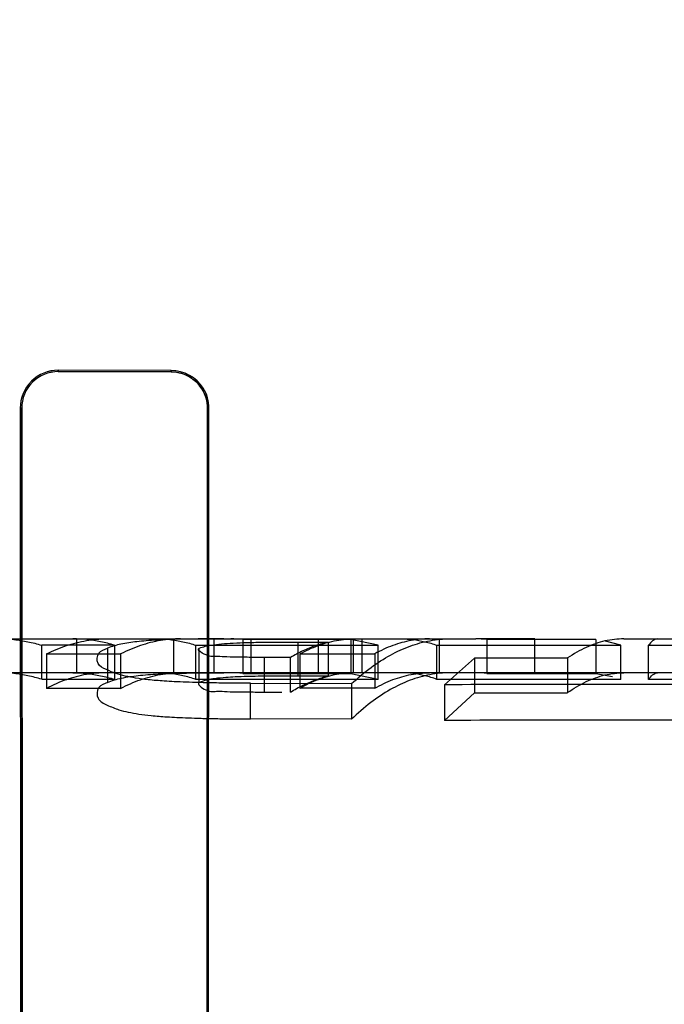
# Model space of a CAD drawing. Header units: millimetres. Extents: x 0 to 297, y 0 to 210.
# Tile 421 of 446: x 242.5327 to 242.584, y 161.3412 to 161.4196. Entities that reach past the tile are written whole.
import ezdxf

# ---------------------------------------------------------------- set-up
doc = ezdxf.new("R2010")
doc.units = ezdxf.units.MM
doc.header["$LTSCALE"] = 16.335
doc.layers.get('0').update_dxf_attribs({"linetype": 'CONTINUOUS'})
for name, color, linetype in [('AXES_REF', 7, 'CONTINUOUS'), ('INTFCLR_1', 7, 'CONTINUOUS'), ('INTFCLR_144815', 7, 'CONTINUOUS'), ('INTFCLR_72935', 7, 'CONTINUOUS')]:
    doc.layers.add(name, color=color, linetype=linetype)

msp = doc.modelspace()

# ---------------------------------------------------------------- linework, layer by layer
at = {"color": 7, "linetype": 'Continuous'}
for radius in [8.7262453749, 8.7255, 8.6696226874]:
    msp.add_circle((241.415033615, 154.4105885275), radius, dxfattribs=at)
msp.add_arc((241.415033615, 154.4105885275), 8.64, 278.2771290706, 261.7228709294, dxfattribs=at)
at = {"layer": 'AXES_REF', "color": 9, "linetype": 'Continuous'}
msp.add_arc((241.415033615, 154.4105885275), 7.9600610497, 94.4118118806, 85.5881881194, dxfattribs=at)
at = {"layer": 'INTFCLR_1', "color": 9, "linetype": 'Continuous'}
for p, q in [((242.5357852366, 161.3915685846), (242.5357852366, 161.3916828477)), ((242.5447852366, 161.3916648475), (242.5447852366, 161.3915518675)), ((242.5327566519, 161.3886563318), (242.5328711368, 161.3886563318)), ((242.5476719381, 161.3886563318), (242.5477838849, 161.3886563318))]:
    msp.add_line(p, q, dxfattribs=at)
at = {"layer": 'INTFCLR_1', "color": 6, "linetype": 'Continuous'}
for p, q in [((242.5447852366, 161.3916648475), (242.5357852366, 161.3916828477)), ((242.5447852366, 161.3915518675), (242.5357852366, 161.3915685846)), ((242.5327566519, 161.3886563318), (242.5328655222, 161.2176563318)), ((242.5328711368, 161.3886563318), (242.5329726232, 161.2176563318)), ((242.5475724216, 161.2176563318), (242.5476719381, 161.3886563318)), ((242.5476774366, 161.2176563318), (242.5477838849, 161.3886563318))]:
    msp.add_line(p, q, dxfattribs=at)
for centre, radius, start, end in [((242.5357790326, 161.3886604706), 0.0030223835, 89.8823887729, 180.078459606), ((242.535779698, 161.3886600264), 0.0029085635, 89.89089428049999, 180.0727806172)]:
    msp.add_arc(centre, radius, start, end, dxfattribs=at)
for points, knots in [([(242.5477838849, 161.3886563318), (242.5477846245, 161.3892094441), (242.5473760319, 161.3907628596), (242.5457548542, 161.3916629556), (242.5447852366, 161.3916648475)], [0, 0, 0, 0, 0.3632370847, 1, 1, 1, 1]), ([(242.5476719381, 161.3886563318), (242.5476726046, 161.3891918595), (242.5472760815, 161.3906878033), (242.5457157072, 161.39155018), (242.5447852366, 161.3915518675)], [0, 0, 0, 0, 0.3652988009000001, 1, 1, 1, 1])]:
    msp.add_open_spline(points, degree=3, knots=knots, dxfattribs=at)
at = {"layer": 'INTFCLR_144815', "color": 9, "linetype": 'Continuous'}
for p, q in [((242.4995179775, 161.3702885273), (242.5369479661, 161.3702885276)), ((242.5396275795, 161.3702885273), (242.5690250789, 161.3702885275)), ((242.5548775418, 161.3673297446), (242.5548775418, 161.3700391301)), ((242.580823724, 161.3702885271), (242.6075066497, 161.3702885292)), ((242.5521900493, 161.3688117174), (242.5521900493, 161.3660551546)), ((243.095485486, 161.3675885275), (242.2465760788, 161.3675885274)), ((242.5510910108, 161.3639152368), (242.5510910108, 161.3667547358))]:
    msp.add_line(p, q, dxfattribs=at)
at = {"layer": 'INTFCLR_144815', "color": 6, "linetype": 'Continuous'}
for p, q in [((242.5402585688, 161.3697861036), (242.5344619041, 161.3697861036)), ((242.5344619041, 161.3670669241), (242.5344619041, 161.3697859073)), ((242.5369479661, 161.3702885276), (242.5396275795, 161.3702885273)), ((242.5372508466, 161.3675885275), (242.5372508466, 161.3702885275)), ((242.5402585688, 161.3697862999), (242.5402585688, 161.3670673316)), ((242.5449784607, 161.3675885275), (242.5449784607, 161.3702885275)), ((242.5467453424, 161.367063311), (242.5467453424, 161.3697824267)), ((242.5467453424, 161.3697792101), (242.5612503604, 161.3697792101)), ((242.5481802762, 161.3702885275), (242.5481802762, 161.3675885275)), ((242.5590866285, 161.3702414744), (242.550485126, 161.3702414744)), ((242.550485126, 161.370240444), (242.550485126, 161.3675386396)), ((242.5511253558, 161.3702885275), (242.5511253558, 161.3675885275)), ((242.5548775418, 161.3700391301), (242.557264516, 161.3700387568)), ((242.5564745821, 161.3702885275), (242.5564745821, 161.3675885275)), ((242.557264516, 161.3700387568), (242.557264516, 161.3673293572)), ((242.5612503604, 161.369785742), (242.5590866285, 161.3702425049)), ((242.5590866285, 161.3702414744), (242.5590866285, 161.3675397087)), ((242.5592651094, 161.3702885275), (242.5592651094, 161.3675885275)), ((242.5599691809, 161.3702885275), (242.5599691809, 161.3675885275)), ((242.5612503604, 161.3670599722), (242.5612503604, 161.3697792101)), ((242.5659298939, 161.3670641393), (242.5659298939, 161.3697832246)), ((242.5659298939, 161.3697801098), (242.5805751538, 161.3697801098)), ((242.5661512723, 161.3675885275), (242.5661512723, 161.3702885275)), ((242.5737415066, 161.3702885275), (242.5690250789, 161.3702885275)), ((242.578598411, 161.3702411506), (242.5699100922, 161.3702411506)), ((242.5699100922, 161.3702400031), (242.5699100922, 161.3675381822)), ((242.5737415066, 161.3675885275), (242.5737415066, 161.3702885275)), ((242.578598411, 161.3702411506), (242.578598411, 161.3675393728)), ((242.5805751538, 161.3697866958), (242.5792586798, 161.3701444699)), ((242.5805751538, 161.3670609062), (242.5805751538, 161.3697801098)), ((242.5827943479, 161.367065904), (242.5827943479, 161.3697849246)), ((242.5827943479, 161.3697770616), (242.5890451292, 161.3697770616)), ((242.5348448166, 161.3690890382), (242.5407483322, 161.3690890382)), ((242.5348448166, 161.3690864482), (242.5348448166, 161.36634059)), ((242.539697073, 161.369548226), (242.539697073, 161.3668201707)), ((242.5407483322, 161.3690890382), (242.5407483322, 161.3663432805)), ((242.5470125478, 161.3668226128), (242.5470125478, 161.369550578)), ((242.5550310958, 161.3690983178), (242.5609880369, 161.3690983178)), ((242.5550310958, 161.3690952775), (242.5550310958, 161.3663497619)), ((242.5609880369, 161.3690983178), (242.5609880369, 161.3663529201)), ((242.5542765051, 161.3688096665), (242.5521900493, 161.3688117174)), ((242.5542765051, 161.3660530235), (242.5542765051, 161.3688096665)), ((242.5689329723, 161.3687491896), (242.5665374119, 161.3666317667)), ((242.5763428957, 161.3687615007), (242.5689329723, 161.3687615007)), ((242.5689329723, 161.3687491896), (242.5689329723, 161.3659901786)), ((242.5763428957, 161.3687615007), (242.5763428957, 161.3660029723)), ((242.550485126, 161.3675397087), (242.5590866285, 161.3675397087)), ((242.5590866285, 161.3675407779), (242.5612503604, 161.3670667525)), ((242.5699100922, 161.3675393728), (242.578598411, 161.3675393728)), ((242.578598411, 161.3675405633), (242.5799176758, 161.3672814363)), ((242.5344619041, 161.3670671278), (242.5402585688, 161.3670671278)), ((242.5612503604, 161.3670599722), (242.5467453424, 161.3670599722)), ((242.5510910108, 161.3667547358), (242.5591449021, 161.3667241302)), ((242.557264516, 161.3673293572), (242.5548775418, 161.3673297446)), ((242.5591449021, 161.3667241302), (242.5591449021, 161.3638833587)), ((242.5805751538, 161.3670609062), (242.5659298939, 161.3670609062)), ((242.5665374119, 161.3666317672), (242.5665374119, 161.363787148)), ((242.5890451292, 161.3670577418), (242.5827943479, 161.3670577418)), ((242.5407483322, 161.3663432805), (242.5348448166, 161.3663432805)), ((242.5521900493, 161.3660551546), (242.5535810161, 161.3660540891)), ((242.5609880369, 161.3663529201), (242.5550310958, 161.3663529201)), ((242.5665374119, 161.363787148), (242.5689329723, 161.3659901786)), ((242.5689329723, 161.3660029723), (242.5763428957, 161.3660029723)), ((242.5591449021, 161.3638833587), (242.5510910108, 161.3639152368))]:
    msp.add_line(p, q, dxfattribs=at)
for centre, radius, start, end in [((242.5495238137, 161.3606549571), 0.0096335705, 84.2730515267, 89.99198590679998), ((242.5690235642, 161.3621659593), 0.008122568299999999, 83.734038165, 89.98931582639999), ((242.549523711, 161.3582996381), 0.0092888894, 84.0591548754, 89.9910549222), ((242.5690234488, 161.3597559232), 0.0078326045, 83.5002398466, 89.9880758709), ((242.5782983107, 159.4400489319), 1.9266187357, 89.68151454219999, 90.3497599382), ((242.578298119, 159.5151493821), 1.8486751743, 89.668080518, 90.36450071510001)]:
    msp.add_arc(centre, radius, start, end, dxfattribs=at)
for points, knots in [([(242.5311500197, 161.3702885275), (242.5315191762, 161.3702885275), (242.5322612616, 161.370250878), (242.5333703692, 161.3700818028), (242.5340996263, 161.3698963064), (242.5344619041, 161.3697859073)], [0, 0, 0, 0, 0.329529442, 0.6619284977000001, 1, 1, 1, 1]), ([(242.5348448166, 161.3690864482), (242.5353560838, 161.3693451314), (242.5363921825, 161.3697865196), (242.5380048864, 161.3701965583), (242.53909157, 161.3702885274), (242.5396275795, 161.3702885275)], [0, 0, 0, 0, 0.3456816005, 0.6766253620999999, 1, 1, 1, 1]), ([(242.5402585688, 161.3697862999), (242.5398965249, 161.3698966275), (242.5391676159, 161.3700819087), (242.5380589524, 161.3702509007), (242.5373170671, 161.3702885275), (242.5369479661, 161.3702885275)], [0, 0, 0, 0, 0.3379876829, 0.6703887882, 1, 1, 1, 1]), ([(242.5489710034, 161.3702885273), (242.5485674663, 161.3702885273), (242.5477932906, 161.3702871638), (242.5466706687, 161.37027887), (242.5455964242, 161.3702626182), (242.5445833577, 161.37023494), (242.543643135, 161.3701945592), (242.5428080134, 161.3701403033), (242.5418611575, 161.3700506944), (242.5408202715, 161.36990322), (242.5400456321, 161.3696876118), (242.5396970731, 161.3695482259)], [0, 0, 0, 0, 0.1295888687, 0.2486122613, 0.3605177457, 0.4745980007, 0.5740506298, 0.6627179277, 0.7433120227, 0.8794483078, 1, 1, 1, 1]), ([(242.5455193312, 161.3702885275), (242.5449849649, 161.3702885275), (242.5439013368, 161.3701970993), (242.5422927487, 161.3697887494), (242.5412584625, 161.3693498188), (242.5407483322, 161.3690916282)], [0, 0, 0, 0, 0.3232225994, 0.6541665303, 1, 1, 1, 1]), ([(242.5436347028, 161.3702885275), (242.5439814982, 161.3702885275), (242.5446792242, 161.3702505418), (242.5457216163, 161.3700800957), (242.5464056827, 161.3698933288), (242.5467453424, 161.3697824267)], [0, 0, 0, 0, 0.3288923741, 0.6611391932, 1, 1, 1, 1]), ([(242.5470125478, 161.3695505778), (242.5473225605, 161.3696631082), (242.547910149, 161.3698061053), (242.5488190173, 161.3699028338), (242.5497759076, 161.3699679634), (242.5509188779, 161.3700048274), (242.5520159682, 161.3700235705), (242.5530373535, 161.3700338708), (242.553928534, 161.3700390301), (242.5545526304, 161.3700391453), (242.5548775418, 161.3700391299)], [0, 0, 0, 0, 0.1251609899, 0.2278631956, 0.3467493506, 0.4890616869, 0.6617920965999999, 0.7631557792, 0.8766958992, 1, 1, 1, 1]), ([(242.557264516, 161.3700387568), (242.5569259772, 161.3699580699), (242.5562466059, 161.3697560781), (242.5552465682, 161.3693426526), (242.5545984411, 161.3689987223), (242.5542765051, 161.3688096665)], [0, 0, 0, 0, 0.3220879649, 0.6544774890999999, 1, 1, 1, 1]), ([(242.5550310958, 161.3690952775), (242.5554960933, 161.3693511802), (242.5564395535, 161.3697879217), (242.5579158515, 161.3701967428), (242.5589123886, 161.3702885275), (242.5594025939, 161.3702885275)], [0, 0, 0, 0, 0.348037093, 0.6785574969, 1, 1, 1, 1]), ([(242.5591449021, 161.3667241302), (242.5596398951, 161.3671854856), (242.5606254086, 161.3680130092), (242.5621891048, 161.3690231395), (242.5637640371, 161.3697474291), (242.5653664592, 161.3701890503), (242.5664504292, 161.3702885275), (242.566985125, 161.3702885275)], [0, 0, 0, 0, 0.2303132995, 0.4368336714, 0.6318746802, 0.8180063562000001, 1, 1, 1, 1]), ([(242.5653488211, 161.3702885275), (242.5648591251, 161.3702885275), (242.5638655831, 161.370197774), (242.5623929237, 161.3697909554), (242.5614524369, 161.3693562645), (242.5609880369, 161.369101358)], [0, 0, 0, 0, 0.3219598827, 0.6516998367, 1, 1, 1, 1]), ([(242.563078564, 161.3702885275), (242.5633965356, 161.3702885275), (242.5640370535, 161.3702505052), (242.5649934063, 161.3700799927), (242.5656193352, 161.3698936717), (242.5659298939, 161.3697832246)], [0, 0, 0, 0, 0.3279802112, 0.6600110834, 1, 1, 1, 1]), ([(242.580823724, 161.3702885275), (242.5803197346, 161.3702885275), (242.5792859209, 161.3701694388), (242.5777653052, 161.3696427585), (242.5768119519, 161.3690910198), (242.5763428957, 161.3687697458)], [0, 0, 0, 0, 0.3152153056, 0.6444160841, 1, 1, 1, 1]), ([(242.5510910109, 161.3667547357), (242.5505885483, 161.3667566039), (242.549633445, 161.3667597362), (242.5482754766, 161.3667756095), (242.5470652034, 161.3668026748), (242.5459982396, 161.3668362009), (242.5450663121, 161.3668756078), (242.5440579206, 161.3669339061), (242.5430295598, 161.3670130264), (242.5419899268, 161.3671458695), (242.5411440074, 161.3673137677), (242.5403494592, 161.3675200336), (242.5396358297, 161.3678324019), (242.5388028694, 161.3682172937), (242.5388802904, 161.3692740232), (242.5394569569, 161.3694442), (242.5396970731, 161.3695482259)], [0, 0, 0, 0, 0.1074694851, 0.2042817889, 0.2904624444, 0.3663881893, 0.432597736, 0.4899597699, 0.5824149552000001, 0.6532033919, 0.7138151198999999, 0.7672316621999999, 0.8270613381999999, 0.8852375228, 0.944030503, 1, 1, 1, 1]), ([(242.5521900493, 161.3688117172), (242.5519477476, 161.3688124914), (242.5512854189, 161.3688136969), (242.5502856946, 161.3688257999), (242.5493053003, 161.3688279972), (242.5484336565, 161.3689063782), (242.547803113, 161.36880327), (242.5467295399, 161.3694221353), (242.5470125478, 161.3695505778)], [0, 0, 0, 0, 0.1345538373, 0.3682765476, 0.5519803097, 0.6885518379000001, 0.8274139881, 1, 1, 1, 1]), ([(242.5344619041, 161.3670669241), (242.5341005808, 161.3671812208), (242.5333720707, 161.3673736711), (242.5322626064, 161.3675493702), (242.5315194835, 161.3675885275), (242.5311500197, 161.3675885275)], [0, 0, 0, 0, 0.3379158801, 0.6705605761, 1, 1, 1, 1]), ([(242.5396275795, 161.3675885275), (242.5390903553, 161.3675885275), (242.5380023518, 161.3674934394), (242.5363883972, 161.3670669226), (242.5353553, 161.3666088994), (242.5348448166, 161.36634059)], [0, 0, 0, 0, 0.3231668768, 0.6530862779, 1, 1, 1, 1]), ([(242.5369479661, 161.3675885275), (242.5373175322, 161.3675885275), (242.5380599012, 161.3675494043), (242.5391689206, 161.3673738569), (242.539896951, 161.3671817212), (242.5402585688, 161.3670673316)], [0, 0, 0, 0, 0.3296623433, 0.6616737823, 1, 1, 1, 1]), ([(242.5396970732, 161.3668201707), (242.5400599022, 161.3669708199), (242.5408710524, 161.3672009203), (242.541957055, 161.3673536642), (242.5429340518, 161.3674448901), (242.5437911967, 161.3674988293), (242.5447372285, 161.3675382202), (242.5457414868, 161.3675644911), (242.5467784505, 161.3675795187), (242.547851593, 161.3675872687), (242.548588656, 161.3675885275), (242.5489710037, 161.3675885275)], [0, 0, 0, 0, 0.1260932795, 0.2688069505, 0.3516670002, 0.4410043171, 0.5444253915, 0.6555559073, 0.7634319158, 0.8772811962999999, 1, 1, 1, 1]), ([(242.5407483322, 161.366345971), (242.5412579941, 161.3666139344), (242.5422896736, 161.3670695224), (242.5438995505, 161.3674940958), (242.5449841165, 161.3675885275), (242.5455193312, 161.3675885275)], [0, 0, 0, 0, 0.3472846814, 0.6772005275, 1, 1, 1, 1]), ([(242.5467453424, 161.367063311), (242.5464066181, 161.3671781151), (242.545723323, 161.3673718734), (242.5446805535, 161.3675490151), (242.5439817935, 161.3675885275), (242.5436347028, 161.3675885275)], [0, 0, 0, 0, 0.3387592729, 0.6712430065, 1, 1, 1, 1]), ([(242.5594025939, 161.3675885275), (242.5589112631, 161.3675885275), (242.5579132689, 161.367493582), (242.5564357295, 161.3670682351), (242.5554952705, 161.3666151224), (242.5550310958, 161.3663497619)], [0, 0, 0, 0, 0.3210980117, 0.6505772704, 1, 1, 1, 1]), ([(242.566985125, 161.3675885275), (242.5664475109, 161.3675885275), (242.5653591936, 161.3674842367), (242.5637510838, 161.3670223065), (242.562166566, 161.3662628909), (242.5606068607, 161.3652100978), (242.5596288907, 161.3643532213), (242.5591449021, 161.3638833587)], [0, 0, 0, 0, 0.1815097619, 0.3665498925, 0.5621461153, 0.7722582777, 1, 1, 1, 1]), ([(242.5609880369, 161.3663560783), (242.5614517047, 161.3666204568), (242.5623906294, 161.3670714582), (242.5638645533, 161.3674942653), (242.5648593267, 161.3675885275), (242.5653488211, 161.3675885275)], [0, 0, 0, 0, 0.3497590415, 0.6792381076, 1, 1, 1, 1]), ([(242.5659298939, 161.3670641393), (242.5656202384, 161.3671784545), (242.5649951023, 161.3673717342), (242.5640383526, 161.3675489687), (242.5633968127, 161.3675885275), (242.563078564, 161.3675885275)], [0, 0, 0, 0, 0.339967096, 0.6722211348, 1, 1, 1, 1]), ([(242.5763428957, 161.3660115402), (242.5768090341, 161.3663433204), (242.5777586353, 161.3669151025), (242.5792804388, 161.3674640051), (242.580318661, 161.3675885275), (242.580823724, 161.3675885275)], [0, 0, 0, 0, 0.3561166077, 0.6856431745, 1, 1, 1, 1]), ([(242.5396970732, 161.3668201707), (242.5394553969, 161.3667114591), (242.5388730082, 161.3665217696), (242.5388000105, 161.3654241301), (242.5397279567, 161.3649877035), (242.5405246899, 161.3646547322), (242.5413834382, 161.3644420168), (242.5422347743, 161.3642846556), (242.5432660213, 161.3641628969), (242.5442782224, 161.3640866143), (242.5452636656, 161.3640315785), (242.5461715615, 161.3639938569), (242.5472052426, 161.3639614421), (242.5483742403, 161.3639354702), (242.5496846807, 161.3639202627), (242.5506061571, 161.3639171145), (242.5510910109, 161.3639152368)], [0, 0, 0, 0, 0.0564318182, 0.1169049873, 0.1806843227, 0.2529104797, 0.3065673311, 0.3673721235, 0.4375923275, 0.5274296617, 0.5835451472, 0.6477553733, 0.7209287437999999, 0.8037717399, 0.8967499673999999, 1, 1, 1, 1]), ([(242.5470125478, 161.3668226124), (242.5467730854, 161.3667097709), (242.5477236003, 161.3659839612), (242.5483821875, 161.3661677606), (242.5493138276, 161.3660690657), (242.550295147, 161.3660707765), (242.5512896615, 161.3660570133), (242.5519490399, 161.3660559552), (242.5521900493, 161.3660551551)], [0, 0, 0, 0, 0.1456164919, 0.3200578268, 0.4554318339, 0.6369126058, 0.8674242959, 1, 1, 1, 1]), ([(242.5548775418, 161.367329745), (242.5546207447, 161.3673297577), (242.5539166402, 161.3673297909), (242.5528539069, 161.3673233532), (242.5517610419, 161.3673097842), (242.5507957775, 161.3672894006), (242.5499414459, 161.3672614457), (242.5490809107, 161.3672091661), (242.5481196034, 161.3671215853), (242.5474093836, 161.3669721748), (242.5470125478, 161.3668226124)], [0, 0, 0, 0, 0.0974325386, 0.2671470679, 0.4032198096, 0.5121101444, 0.6334575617, 0.7275335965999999, 0.8390962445, 1, 1, 1, 1]), ([(242.5542765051, 161.3660530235), (242.5545977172, 161.3662490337), (242.5552446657, 161.3666057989), (242.556244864, 161.3670353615), (242.5569254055, 161.3672454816), (242.557264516, 161.3673293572)], [0, 0, 0, 0, 0.3462308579, 0.6785794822, 1, 1, 1, 1])]:
    msp.add_open_spline(points, degree=3, knots=knots, dxfattribs=at)
for points in [[(242.5835084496, 161.3702885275), (242.5832171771, 161.3702885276), (242.5829625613, 161.3700227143), (242.5827943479, 161.3697849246)], [(242.5827943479, 161.367065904), (242.5829604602, 161.3673096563), (242.5832134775, 161.3675885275), (242.5835084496, 161.3675885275)]]:
    msp.add_open_spline(points, degree=3, dxfattribs=at)
at = {"layer": 'INTFCLR_72935', "color": 9, "linetype": 'Continuous'}
for p, q in [((242.5357852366, 161.3916828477), (242.5357852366, 161.3915685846)), ((242.5447852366, 161.3915518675), (242.5447852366, 161.3916648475)), ((242.5328711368, 161.3886563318), (242.5327566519, 161.3886563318)), ((242.5477838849, 161.3886563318), (242.5476719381, 161.3886563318))]:
    msp.add_line(p, q, dxfattribs=at)
at = {"layer": 'INTFCLR_72935', "color": 6, "linetype": 'Continuous'}
for p, q in [((242.5447852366, 161.3916648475), (242.5357852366, 161.3916828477)), ((242.5357852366, 161.3915685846), (242.5447852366, 161.3915518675)), ((242.5327566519, 161.3886563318), (242.5328655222, 161.2176563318)), ((242.5329726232, 161.2176563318), (242.5328711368, 161.3886563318)), ((242.5476719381, 161.3886563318), (242.5475724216, 161.2176563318)), ((242.5476774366, 161.2176563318), (242.5477838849, 161.3886563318))]:
    msp.add_line(p, q, dxfattribs=at)
for centre, radius, start, end in [((242.535779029, 161.3886604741), 0.00302238, 89.88232166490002, 180.0785266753), ((242.5357797, 161.3886600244), 0.0029085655, 89.89093438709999, 180.0727404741)]:
    msp.add_arc(centre, radius, start, end, dxfattribs=at)
for points, knots in [([(242.5477838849, 161.3886563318), (242.5477846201, 161.3892061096), (242.5473793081, 161.3907587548), (242.5457578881, 161.3916629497), (242.5447852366, 161.3916648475)], [0, 0, 0, 0, 0.3611185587, 1, 1, 1, 1]), ([(242.5447852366, 161.3915518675), (242.5453312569, 161.3915508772), (242.5468283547, 161.3911393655), (242.5476730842, 161.3895772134), (242.5476719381, 161.3886563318)], [0, 0, 0, 0, 0.3722270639, 1, 1, 1, 1])]:
    msp.add_open_spline(points, degree=3, knots=knots, dxfattribs=at)

doc.saveas('drawing.dxf')
